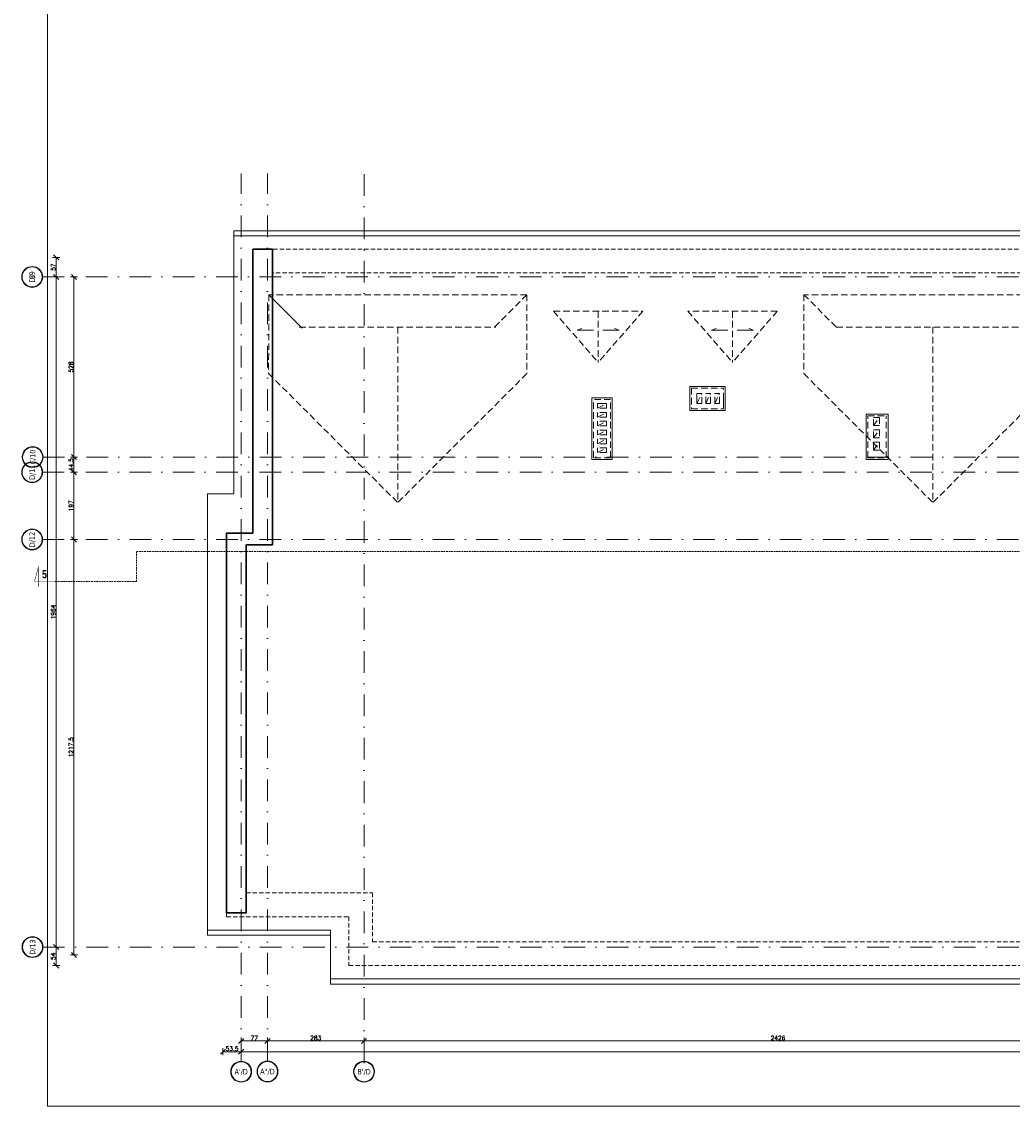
# Model space of a CAD drawing. Header units: millimetres. Extents: x 23192 to 177760, y -399809 to -79279.
# Tile 802 of 865: x 84623 to 87525, y -199931 to -196753. Entities that reach past the tile are written whole.
import ezdxf
from ezdxf.enums import TextEntityAlignment as Align

# ---------------------------------------------------------------- set-up
doc = ezdxf.new("R2010")
doc.units = ezdxf.units.MM
for name, pattern in [('CARKOVANA', [7.5, 5, -2.5]), ('DASHDOT', [25.4, 12.7, -6.35, 0, -6.35]), ('HIDDEN', [9.525, 6.35, -3.175])]:
    doc.linetypes.add(name, pattern=pattern)
doc.layers.get('0').update_dxf_attribs({"lineweight": 0})
for name, color, linetype, lineweight in [('!! 0_ Istn-sciany', 3, 'Continuous', 30), ('!! 0_ Istn-widok', 1, 'Continuous', 15), ('!! 0_ Opis', 8, 'Continuous', 13), ('!! 0_Istn-cienka', 4, 'Continuous', 9), ('!! 0_Osie', 1, 'DASHDOT', 13), ('!! wymiary osi', 250, 'Continuous', 9), ('0-osie-liniA', 14, 'DASHDOT', 5), ('0-osie-tx', 66, 'Continuous', 9)]:
    doc.layers.add(name, color=color, linetype=linetype, lineweight=lineweight)
doc.layers.add('!! 0_ramki', color=66, linetype='Continuous', lineweight=9, plot=False)
doc.layers.add('!! 1_Wyburzenia', color=252, linetype='CARKOVANA', lineweight=13, true_color=0x696969)
doc.styles.add('STYLE7', font='ARIALNB.TTF')
doc.styles.add('TAHOMA', font='tahoma.ttf')
doc.styles.add('TXT', font='simplex.shx')
doc.dimstyles.new('DIM50', dxfattribs={"dimscale": 5, "dimtxt": 2.5, "dimasz": 1.5, "dimexe": 0, "dimexo": 0, "dimgap": 0.5, "dimtad": 1, "dimdec": 4, "dimrnd": 0.5, "dimdsep": 46, "dimtxsty": 'TXT', "dimblk1": 'TICK1', "dimblk2": 'TICK1', "dimsah": 1, "dimcen": 0, "dimse1": 1, "dimse2": 1, "dimclrd": 1, "dimclre": 7, "dimclrt": 9, "dimadec": 0, "dimazin": 0, "dimtfac": 1, "dimtdec": 4, "dimtmove": 2, "dimatfit": 3, "dimldrblk": 'TICK1', "dimfxl": 1, "dimtolj": 1, "dimarcsym": 0})

# ---------------------------------------------------------------- blocks, each defined once
blk = doc.blocks.new('*U80')
h = blk.add_hatch(color=256)
edge = h.paths.add_edge_path()
edge.add_arc((0, 0), 30.6, 0, 360)
edge = h.paths.add_edge_path(flags=17)
edge.add_arc((0, 0), 29.4, 0, 360)
for radius in [30.6, 29.4]:
    blk.add_circle((0, 0), radius)
at = {"style": 'TAHOMA', "flags": 8}
blk.add_attdef('ANSICHTSNUMMER', text='', height=16, dxfattribs=at).set_placement((0, 0), align=Align.MIDDLE_CENTER)
blk = doc.blocks.new('TICK1')
at = {"color": 2}
blk.add_line((-1, -1), (1, 1), dxfattribs=at)
at = {"color": 0}
for p, q in [((0, 0), (-1, 0)), ((0, -1.4), (0, 1.4))]:
    blk.add_line(p, q, dxfattribs=at)
blk = doc.blocks.new('*D3746')
at = {"layer": '!! wymiary osi', "color": 1, "lineweight": -2, "transparency": 16777216}
blk.add_line((54565.2, -199832.8), (49213.7, -199832.8), dxfattribs=at)
at = {"layer": 'DEFPOINTS', "color": 0, "transparency": 16777216}
for p in [(49206.2, -199832.8), (49206.2, -199860.8), (54572.7, -199862.4)]:
    blk.add_point(p, dxfattribs=at)
at = {"layer": '!! wymiary osi', "color": 1, "lineweight": -2, "transparency": 16777216, "xscale": 7.5, "yscale": 7.5, "zscale": 7.5, "rotation": 180}
blk.add_blockref('TICK1', (49206.2, -199832.8), dxfattribs=at)
at = {"layer": '!! wymiary osi', "color": 1, "lineweight": -2, "transparency": 16777216, "xscale": 7.5, "yscale": 7.5, "zscale": 7.5}
blk.add_blockref('TICK1', (54572.7, -199832.8), dxfattribs=at)
at = {"layer": '!! wymiary osi', "color": 9, "transparency": 16777216, "insert": (51889.5, -199824), "char_height": 12.5, "attachment_point": 5, "style": 'TXT'}
blk.add_mtext('\\A1;5366.5', dxfattribs=at)
blk = doc.blocks.new('*D3747')
at = {"layer": '!! wymiary osi', "color": 1, "lineweight": -2, "transparency": 16777216}
blk.add_line((49213.7, -199801.4), (49275.7, -199801.4), dxfattribs=at)
at = {"layer": 'DEFPOINTS', "color": 0, "transparency": 16777216}
for p in [(49283.2, -199801.4), (49206.2, -199832.8), (49283.2, -199832.8)]:
    blk.add_point(p, dxfattribs=at)
at = {"layer": '!! wymiary osi', "color": 1, "lineweight": -2, "transparency": 16777216, "xscale": 7.5, "yscale": 7.5, "zscale": 7.5, "rotation": 180}
blk.add_blockref('TICK1', (49206.2, -199801.4), dxfattribs=at)
at = {"layer": '!! wymiary osi', "color": 1, "lineweight": -2, "transparency": 16777216, "xscale": 7.5, "yscale": 7.5, "zscale": 7.5}
blk.add_blockref('TICK1', (49283.2, -199801.4), dxfattribs=at)
at = {"layer": '!! wymiary osi', "color": 9, "transparency": 16777216, "insert": (49244.7, -199792.6), "char_height": 12.5, "attachment_point": 5, "style": 'TXT'}
blk.add_mtext('\\A1;77', dxfattribs=at)
blk = doc.blocks.new('*D3748')
at = {"layer": '!! wymiary osi', "color": 1, "lineweight": -2, "transparency": 16777216}
blk.add_line((49290.7, -199801.4), (49558.7, -199801.4), dxfattribs=at)
at = {"layer": 'DEFPOINTS', "color": 0, "transparency": 16777216}
for p in [(49566.2, -199801.4), (49566.2, -199801.4), (49283.2, -199832.8)]:
    blk.add_point(p, dxfattribs=at)
at = {"layer": '!! wymiary osi', "color": 1, "lineweight": -2, "transparency": 16777216, "xscale": 7.5, "yscale": 7.5, "zscale": 7.5, "rotation": 180}
blk.add_blockref('TICK1', (49283.2, -199801.4), dxfattribs=at)
at = {"layer": '!! wymiary osi', "color": 1, "lineweight": -2, "transparency": 16777216, "xscale": 7.5, "yscale": 7.5, "zscale": 7.5}
blk.add_blockref('TICK1', (49566.2, -199801.4), dxfattribs=at)
at = {"layer": '!! wymiary osi', "color": 9, "transparency": 16777216, "insert": (49424.7, -199792.6), "char_height": 12.5, "attachment_point": 5, "style": 'TXT'}
blk.add_mtext('\\A1;283', dxfattribs=at)
blk = doc.blocks.new('*D3749')
at = {"layer": '!! wymiary osi', "color": 1, "lineweight": -2, "transparency": 16777216}
blk.add_line((49573.7, -199801.4), (51984.7, -199801.4), dxfattribs=at)
at = {"layer": 'DEFPOINTS', "color": 0, "transparency": 16777216}
for p in [(49566.2, -199801.4), (51992.2, -199801.4), (51992.2, -199801.4)]:
    blk.add_point(p, dxfattribs=at)
at = {"layer": '!! wymiary osi', "color": 1, "lineweight": -2, "transparency": 16777216, "xscale": 7.5, "yscale": 7.5, "zscale": 7.5, "rotation": 180}
blk.add_blockref('TICK1', (49566.2, -199801.4), dxfattribs=at)
at = {"layer": '!! wymiary osi', "color": 1, "lineweight": -2, "transparency": 16777216, "xscale": 7.5, "yscale": 7.5, "zscale": 7.5}
blk.add_blockref('TICK1', (51992.2, -199801.4), dxfattribs=at)
at = {"layer": '!! wymiary osi', "color": 9, "transparency": 16777216, "insert": (50779.2, -199792.6), "char_height": 12.5, "attachment_point": 5, "style": 'TXT'}
blk.add_mtext('\\A1;2426', dxfattribs=at)
blk = doc.blocks.new('*D3750')
at = {"layer": '!! wymiary osi', "color": 1, "lineweight": -2, "transparency": 16777216}
blk.add_line((48716.3, -198324.1), (48716.3, -198142.1), dxfattribs=at)
at = {"layer": 'DEFPOINTS', "color": 0, "transparency": 16777216}
for p in [(48716.3, -198134.6), (48716.3, -198134.6), (48812, -198331.6)]:
    blk.add_point(p, dxfattribs=at)
at = {"layer": '!! wymiary osi', "color": 1, "lineweight": -2, "transparency": 16777216, "xscale": 7.5, "yscale": 7.5, "zscale": 7.5}
for p, rotation in [((48716.3, -198134.6), 90), ((48716.3, -198331.6), 270)]:
    blk.add_blockref('TICK1', p, dxfattribs=dict(at, rotation=rotation))
at = {"layer": '!! wymiary osi', "color": 9, "transparency": 16777216, "insert": (48707.5, -198233.1), "char_height": 12.5, "attachment_point": 5, "rotation": 90, "style": 'TXT'}
blk.add_mtext('\\A1;197', dxfattribs=at)
blk = doc.blocks.new('*D3751')
at = {"layer": '!! wymiary osi', "color": 1, "lineweight": -2, "transparency": 16777216}
blk.add_line((48716.3, -198127.1), (48716.3, -198097.6), dxfattribs=at)
at = {"layer": 'DEFPOINTS', "color": 0, "transparency": 16777216}
for p in [(48716.3, -198090.1), (48716.3, -198090.1), (48716.3, -198134.6)]:
    blk.add_point(p, dxfattribs=at)
at = {"layer": '!! wymiary osi', "color": 1, "lineweight": -2, "transparency": 16777216, "xscale": 7.5, "yscale": 7.5, "zscale": 7.5}
for p, rotation in [((48716.3, -198090.1), 90), ((48716.3, -198134.6), 270)]:
    blk.add_blockref('TICK1', p, dxfattribs=dict(at, rotation=rotation))
at = {"layer": '!! wymiary osi', "color": 9, "transparency": 16777216, "insert": (48707.5, -198112.3), "char_height": 12.5, "attachment_point": 5, "rotation": 90, "style": 'TXT'}
blk.add_mtext('\\A1;44.5', dxfattribs=at)
blk = doc.blocks.new('*D3752')
at = {"layer": '!! wymiary osi', "color": 1, "lineweight": -2, "transparency": 16777216}
blk.add_line((48716.3, -198082.6), (48716.3, -197569.6), dxfattribs=at)
at = {"layer": 'DEFPOINTS', "color": 0, "transparency": 16777216}
for p in [(48716.3, -197562.1), (48716.3, -197562.1), (48716.3, -198090.1)]:
    blk.add_point(p, dxfattribs=at)
at = {"layer": '!! wymiary osi', "color": 1, "lineweight": -2, "transparency": 16777216, "xscale": 7.5, "yscale": 7.5, "zscale": 7.5}
for p, rotation in [((48716.3, -197562.1), 90), ((48716.3, -198090.1), 270)]:
    blk.add_blockref('TICK1', p, dxfattribs=dict(at, rotation=rotation))
at = {"layer": '!! wymiary osi', "color": 9, "transparency": 16777216, "insert": (48707.5, -197826.1), "char_height": 12.5, "attachment_point": 5, "rotation": 90, "style": 'TXT'}
blk.add_mtext('\\A1;528', dxfattribs=at)
blk = doc.blocks.new('*D3764')
at = {"layer": '!! wymiary osi', "color": 1, "lineweight": -2, "transparency": 16777216}
blk.add_line((48664.2, -199518.6), (48664.2, -197569.6), dxfattribs=at)
at = {"layer": 'DEFPOINTS', "color": 0, "transparency": 16777216}
for p in [(48625.5, -197562.1), (48664.2, -197562.1), (48625.5, -199526.1)]:
    blk.add_point(p, dxfattribs=at)
at = {"layer": '!! wymiary osi', "color": 1, "lineweight": -2, "transparency": 16777216, "xscale": 7.5, "yscale": 7.5, "zscale": 7.5}
for p, rotation in [((48664.2, -197562.1), 90), ((48664.2, -199526.1), 270)]:
    blk.add_blockref('TICK1', p, dxfattribs=dict(at, rotation=rotation))
at = {"layer": '!! wymiary osi', "color": 9, "transparency": 16777216, "insert": (48655.5, -198544.1), "char_height": 12.5, "attachment_point": 5, "rotation": 90, "style": 'TXT'}
blk.add_mtext('\\A1;1964', dxfattribs=at)
blk = doc.blocks.new('*D3765')
at = {"layer": '!! wymiary osi', "color": 1, "lineweight": -2, "transparency": 16777216}
blk.add_line((48716.3, -199541.8), (48716.3, -198339.1), dxfattribs=at)
at = {"layer": 'DEFPOINTS', "color": 0, "transparency": 16777216}
for p in [(48716.3, -198331.6), (48812, -198331.6), (48812, -199549.3)]:
    blk.add_point(p, dxfattribs=at)
at = {"layer": '!! wymiary osi', "color": 1, "lineweight": -2, "transparency": 16777216, "xscale": 7.5, "yscale": 7.5, "zscale": 7.5}
for p, rotation in [((48716.3, -198331.6), 90), ((48716.3, -199549.3), 270)]:
    blk.add_blockref('TICK1', p, dxfattribs=dict(at, rotation=rotation))
at = {"layer": '!! wymiary osi', "color": 9, "transparency": 16777216, "insert": (48707.5, -198940.4), "char_height": 12.5, "attachment_point": 5, "rotation": 90, "style": 'TXT'}
blk.add_mtext('\\A1;1217.5', dxfattribs=at)
blk = doc.blocks.new('*D3773')
at = {"layer": '!! wymiary osi', "color": 1, "lineweight": -2, "transparency": 16777216}
blk.add_line((48664.2, -197554.6), (48664.2, -197512.5), dxfattribs=at)
at = {"layer": 'DEFPOINTS', "color": 0, "transparency": 16777216}
for p in [(48664.2, -197505), (49283.2, -197505), (49283.2, -197562.1)]:
    blk.add_point(p, dxfattribs=at)
at = {"layer": '!! wymiary osi', "color": 1, "lineweight": -2, "transparency": 16777216, "xscale": 7.5, "yscale": 7.5, "zscale": 7.5}
for p, rotation in [((48664.2, -197505), 90), ((48664.2, -197562.1), 270)]:
    blk.add_blockref('TICK1', p, dxfattribs=dict(at, rotation=rotation))
at = {"layer": '!! wymiary osi', "color": 9, "transparency": 16777216, "insert": (48655.5, -197533.6), "char_height": 12.5, "attachment_point": 5, "rotation": 90, "style": 'TXT'}
blk.add_mtext('\\A1;57', dxfattribs=at)
blk = doc.blocks.new('*D3774')
at = {"layer": '!! wymiary osi', "color": 1, "lineweight": -2, "transparency": 16777216}
blk.add_line((48664.2, -199533.6), (48664.2, -199572.5), dxfattribs=at)
at = {"layer": 'DEFPOINTS', "color": 0, "transparency": 16777216}
for p in [(49506.7, -199526.1), (48664.2, -199580), (49506.7, -199580)]:
    blk.add_point(p, dxfattribs=at)
at = {"layer": '!! wymiary osi', "color": 1, "lineweight": -2, "transparency": 16777216, "xscale": 7.5, "yscale": 7.5, "zscale": 7.5}
for p, rotation in [((48664.2, -199526.1), 90), ((48664.2, -199580), 270)]:
    blk.add_blockref('TICK1', p, dxfattribs=dict(at, rotation=rotation))
at = {"layer": '!! wymiary osi', "color": 9, "transparency": 16777216, "insert": (48655.5, -199553.1), "char_height": 12.5, "attachment_point": 5, "rotation": 90, "style": 'TXT'}
blk.add_mtext('\\A1;54', dxfattribs=at)
blk = doc.blocks.new('*D3775')
at = {"layer": '!! wymiary osi', "color": 1, "lineweight": -2, "transparency": 16777216}
blk.add_line((49198.7, -199832.8), (49160.2, -199832.8), dxfattribs=at)
at = {"layer": 'DEFPOINTS', "color": 0, "transparency": 16777216}
for p in [(49152.7, -199426), (49206.2, -199426), (49152.7, -199832.8)]:
    blk.add_point(p, dxfattribs=at)
at = {"layer": '!! wymiary osi', "color": 1, "lineweight": -2, "transparency": 16777216, "xscale": 7.5, "yscale": 7.5, "zscale": 7.5, "rotation": 180}
blk.add_blockref('TICK1', (49152.7, -199832.8), dxfattribs=at)
at = {"layer": '!! wymiary osi', "color": 1, "lineweight": -2, "transparency": 16777216, "xscale": 7.5, "yscale": 7.5, "zscale": 7.5}
blk.add_blockref('TICK1', (49206.2, -199832.8), dxfattribs=at)
at = {"layer": '!! wymiary osi', "color": 9, "transparency": 16777216, "insert": (49179.5, -199824), "char_height": 12.5, "attachment_point": 5, "style": 'TXT'}
blk.add_mtext('\\A1;53.5', dxfattribs=at)
blk = doc.blocks.new('*D3791')
at = {"layer": '!! wymiary osi', "color": 1, "lineweight": -2, "transparency": 16777216}
blk.add_line((89591.7, -198081.1), (89591.7, -194924.6), dxfattribs=at)
at = {"layer": 'DEFPOINTS', "color": 0, "transparency": 16777216}
for p in [(86164.3, -194917.1), (89591.7, -194917.1), (89598, -198088.6)]:
    blk.add_point(p, dxfattribs=at)
at = {"layer": '!! wymiary osi', "color": 1, "lineweight": -2, "transparency": 16777216, "xscale": 7.5, "yscale": 7.5, "zscale": 7.5}
for p, rotation in [((89591.7, -194917.1), 90), ((89591.7, -198088.6), 270)]:
    blk.add_blockref('TICK1', p, dxfattribs=dict(at, rotation=rotation))
at = {"layer": '!! wymiary osi', "color": 9, "transparency": 16777216, "insert": (89583, -196502.9), "char_height": 12.5, "attachment_point": 5, "rotation": 90, "style": 'TXT'}
blk.add_mtext('\\A1;3171.5', dxfattribs=at)
blk = doc.blocks.new('oznaczenie przekroi')
at = {"layer": '!! 0_ Opis', "color": 2, "const_width": 1.44}
blk.add_lwpolyline([(84721.1, -198393.4), (84660.2, -198393.4), (84671.5, -198351.3), (84671.5, -198408.6)], dxfattribs=at)
blk.add_lwpolyline([(84721.1, -198393.4), (84660.2, -198393.4), (84671.5, -198351.3), (84671.5, -198408.6)], dxfattribs=at)
at = {"layer": '!! 1_Wyburzenia'}
blk.add_lwpolyline([(84721.1, -198393.4), (84958.9, -198393.4), (84958.9, -198305.1), (90995.5, -198305.1)], dxfattribs=at)
at = {"layer": '!! 0_ Opis', "color": 9, "style": 'STYLE7', "text_generation_flag": 6, "width": 0.95}
blk.add_text('5', height=24, rotation=180, dxfattribs=at).set_placement((84682.1, -198384))
blk = doc.blocks.new('BLOK OSI')
at = {"layer": '0-osie-liniA', "ltscale": 5}
for points in [[(49206.21142, -199860.81919), (49206.21142, -197259.3316)], [(49283.21142, -199860.81919), (49283.21142, -197258.8316)], [(49566.21142, -199866.5098), (49566.21142, -197259.3316)], [(48624.30568, -197562.0883), (53810.60983, -197562.0883)], [(48625.50568, -198090.0883), (53810.60983, -198090.0883)], [(48624.30568, -198134.5883), (52188.53244, -198134.5883)], [(48624.30568, -198331.5883), (52453.67948, -198331.5883)], [(48625.50568, -199526.0883), (52491.52485, -199526.0883)]]:
    blk.add_lwpolyline(points, dxfattribs=at)
at = {"layer": '0-osie-tx'}
ref = blk.add_blockref('*U80', (48593.70568, -197562.0883), dxfattribs=dict(at, rotation=270))
ref.add_attrib('ANSICHTSNUMMER', '8', dxfattribs={"layer": '0', "height": 16, "rotation": 90, "style": 'TAHOMA', "flags": 8}).set_placement((48593.70568, -197562.0883), align=Align.MIDDLE_CENTER)
ref = blk.add_blockref('*U80', (48593.70568, -197562.0883), dxfattribs=dict(at, rotation=270))
ref.add_attrib('ANSICHTSNUMMER', 'D/9', dxfattribs={"layer": '0', "height": 16, "rotation": 90, "style": 'TAHOMA', "flags": 8}).set_placement((48593.70568, -197562.0883), align=Align.MIDDLE_CENTER)
ref = blk.add_blockref('*U80', (48595.21615, -198090.0883), dxfattribs=dict(at, rotation=270))
ref.add_attrib('ANSICHTSNUMMER', 'C/10', dxfattribs={"layer": '0', "height": 16, "rotation": 90, "style": 'TAHOMA', "flags": 8}).set_placement((48595.21615, -198090.0883), align=Align.MIDDLE_CENTER)
ref = blk.add_blockref('*U80', (48593.70568, -198134.5883), dxfattribs=dict(at, rotation=270))
ref.add_attrib('ANSICHTSNUMMER', 'D/11', dxfattribs={"layer": '0', "height": 16, "rotation": 90, "style": 'TAHOMA', "flags": 8}).set_placement((48593.70568, -198134.5883), align=Align.MIDDLE_CENTER)
ref = blk.add_blockref('*U80', (48593.70568, -198331.5883), dxfattribs=dict(at, rotation=270))
ref.add_attrib('ANSICHTSNUMMER', 'D/12', dxfattribs={"layer": '0', "height": 16, "rotation": 90, "style": 'TAHOMA', "flags": 8}).set_placement((48593.70568, -198331.5883), align=Align.MIDDLE_CENTER)
ref = blk.add_blockref('*U80', (48594.90568, -199526.0883), dxfattribs=dict(at, rotation=270))
ref.add_attrib('ANSICHTSNUMMER', 'D/13', dxfattribs={"layer": '0', "height": 16, "rotation": 90, "style": 'TAHOMA', "flags": 8}).set_placement((48594.90568, -199526.0883), align=Align.MIDDLE_CENTER)
ref = blk.add_blockref('*U80', (49206.21142, -199891.41919), dxfattribs=dict(at, rotation=180))
ref.add_attrib('ANSICHTSNUMMER', "A'/D", dxfattribs={"layer": '0', "height": 16, "style": 'TAHOMA', "flags": 8}).set_placement((49206.21142, -199891.41919), align=Align.MIDDLE_CENTER)
ref = blk.add_blockref('*U80', (49283.21142, -199890.91919), dxfattribs=dict(at, rotation=180))
ref.add_attrib('ANSICHTSNUMMER', 'A"/D', dxfattribs={"layer": '0', "height": 16, "style": 'TAHOMA', "flags": 8}).set_placement((49283.21142, -199890.91919), align=Align.MIDDLE_CENTER)
ref = blk.add_blockref('*U80', (49566.21142, -199891.41919), dxfattribs=dict(at, rotation=180))
ref.add_attrib('ANSICHTSNUMMER', "B'/D", dxfattribs={"layer": '0', "height": 16, "style": 'TAHOMA', "flags": 8}).set_placement((49566.21142, -199891.41919), align=Align.MIDDLE_CENTER)
at = {"layer": '!! wymiary osi'}
for base, p1, p2, picture, middle in [((48664.20401, -197505.04847), (49283.21142, -197562.0883), (49283.21142, -197505.04847), '*D3773', (48655.45401, -197533.56839)), ((48716.25261, -197562.0883), (48716.25261, -198090.0883), (48716.25261, -197562.0883), '*D3752', (48707.50261, -197826.0883)), ((48716.25261, -198090.0883), (48716.25261, -198134.5883), (48716.25261, -198090.0883), '*D3751', (48707.50261, -198112.3383)), ((48716.25261, -198134.5883), (48811.95701, -198331.5883), (48716.25261, -198134.5883), '*D3750', (48707.50261, -198233.0883)), ((48716.25261, -198331.5883), (48811.95701, -199549.26127), (48811.95701, -198331.5883), '*D3765', (48707.50261, -198940.42479)), ((48664.20401, -199580.04847), (49506.71142, -199526.0883), (49506.71142, -199580.04847), '*D3774', (48655.45401, -199553.06839))]:
    dim = blk.add_linear_dim(base=base, p1=p1, p2=p2, angle=90, dimstyle='DIM50', dxfattribs=at)
    dim.commit()
    dim.dimension.update_dxf_attribs({"geometry": picture, "text_midpoint": middle})
dim = blk.add_aligned_dim(p1=(48625.50568, -199526.0883), p2=(48625.50568, -197562.0883), distance=-38.69833, dimstyle='DIM50', dxfattribs=at)
dim.commit()
dim.dimension.update_dxf_attribs({"geometry": '*D3764', "text_midpoint": (48655.45401, -198544.0883)})
for base, p1, p2, picture, middle in [((49152.71142, -199832.75821), (49206.21142, -199426.04847), (49152.71142, -199426.04847), '*D3775', (49179.46142, -199824.00821)), ((49283.21142, -199801.35945), (49206.21142, -199832.75821), (49283.21142, -199832.75821), '*D3747', (49244.71142, -199792.60945)), ((49566.21142, -199801.35945), (49283.21142, -199832.75821), (49566.21142, -199801.35945), '*D3748', (49424.71142, -199792.60945)), ((51992.21142, -199801.35945), (49566.21142, -199801.35945), (51992.21142, -199801.35945), '*D3749', (50779.21142, -199792.60945)), ((49206.21142, -199832.75821), (54572.71142, -199862.35271), (49206.21142, -199860.81919), '*D3746', (51889.46142, -199824.00821))]:
    dim = blk.add_linear_dim(base=base, p1=p1, p2=p2, dimstyle='DIM50', dxfattribs=at)
    dim.commit()
    dim.dimension.update_dxf_attribs({"geometry": picture, "text_midpoint": middle})

msp = doc.modelspace()

# ---------------------------------------------------------------- linework, layer by layer
at = {"layer": '!! 0_ Istn-sciany'}
for points in [[(85300.25413, -197419.26521), (85300.25413, -198251.5883), (85223.25413, -198251.5883), (85223.25413, -199364.5883), (85280.25413, -199364.5883)], [(85280.25413, -198285.5883), (85357.25413, -198285.5883), (85357.25413, -197419.26521)], [(85357.25413, -197419.26521), (85300.25413, -197419.26521)], [(85280.25413, -198285.5883), (85280.25413, -199364.5883)]]:
    msp.add_lwpolyline(points, dxfattribs=at)
at = {"layer": '!! 0_ Istn-widok', "linetype": 'HIDDEN', "ltscale": 3}
for p, q in [((86103.0767, -197552.86712), (85346.49058, -197552.86712)), ((87671.28364, -197552.86712), (86914.69752, -197552.86712)), ((86180.98174, -197601.25104), (86311.98174, -197751.25104)), ((86311.98174, -197601.25104), (86311.98174, -197751.25104)), ((86442.98174, -197601.25104), (86311.98174, -197751.25104)), ((86574.79181, -197601.25104), (86705.79181, -197751.25104)), ((86705.79181, -197601.25104), (86705.79181, -197751.25104)), ((86836.79181, -197601.25104), (86705.79181, -197751.25104))]:
    msp.add_line(p, q, dxfattribs=at)
at = {"layer": '!! 0_ Istn-widok'}
for points in [[(87930.25413, -197365.26521), (85244.25413, -197365.26521), (85244.25413, -198136.49202), (85167.25413, -198136.49202), (85167.25413, -199429.91335), (85527.25413, -199429.91335), (85527.25413, -199572.91337), (88051.75413, -199572.91239)], [(87930.25413, -197380.26521), (85244.25413, -197380.26521)], [(85346.49058, -197552.86712), (85444.28364, -197650.66018)], [(85167.25413, -199414.91335), (85527.25413, -199414.91335)], [(85527.25413, -199429.91335), (85527.25413, -199414.91335)], [(85527.25413, -199557.91337), (88051.75413, -199557.91239)]]:
    msp.add_lwpolyline(points, dxfattribs=at)
at = {"layer": '!! 0_ Istn-widok', "linetype": 'HIDDEN', "ltscale": 3}
for points in [[(85346.49058, -197552.86712), (85346.28364, -197783.86712)], [(86103.0767, -197552.86712), (86008.0767, -197647.86712)], [(86103.0767, -197552.86712), (86103.0767, -197783.66018)], [(86914.69752, -197552.86712), (86914.49058, -197783.86712)], [(86914.69752, -197552.86712), (87009.69752, -197647.86712)], [(86180.98174, -197601.25104), (86442.98174, -197601.25104)], [(86836.79181, -197601.25104), (86574.79181, -197601.25104)], [(85435.78364, -197647.86712), (86011.78364, -197647.86712)], [(85724.78364, -197647.86712), (85724.78364, -198161.95325)], [(87009.69752, -197647.86712), (87576.28364, -197647.86712)], [(87292.99058, -197647.86712), (87292.99058, -198161.95325)], [(85346.28364, -197783.86712), (85724.5767, -198162.16018)], [(86102.86977, -197783.86712), (85724.5767, -198162.16018)], [(86914.49058, -197783.86712), (87292.78364, -198162.16018)], [(87671.0767, -197783.86712), (87292.78364, -198162.16018)], [(86585.25413, -197826.54847), (86679.25413, -197826.54847)], [(86585.25413, -197826.54847), (86585.25413, -197887.54847), (86679.25413, -197887.54847)], [(86679.25413, -197887.54847), (86679.25413, -197826.54847)], [(86298.25413, -198030.54847), (86298.25413, -197859.54847)], [(86348.25413, -197859.54847), (86298.25413, -197859.54847)], [(86310.25413, -197885.54847), (86310.25413, -197871.54847), (86336.25413, -197871.54847), (86336.25413, -197885.54847)], [(86336.25413, -197871.54847), (86310.25413, -197871.54847)], [(86310.25413, -197885.54847), (86336.25413, -197871.54847)], [(86348.25413, -198030.54847), (86348.25413, -197859.54847)], [(86615.25413, -197842.54847), (86601.25413, -197842.54847), (86601.25413, -197871.54847), (86615.25413, -197871.54847)], [(86601.25413, -197871.54847), (86601.25413, -197842.54847)], [(86601.25413, -197871.54847), (86615.25413, -197842.54847)], [(86615.25413, -197871.54847), (86615.25413, -197842.54847)], [(86641.25413, -197842.54847), (86627.25413, -197842.54847)], [(86627.25413, -197871.54847), (86627.25413, -197842.54847)], [(86627.25413, -197871.54847), (86641.25413, -197842.54847)], [(86627.25413, -197871.54847), (86641.25413, -197871.54847)], [(86641.25413, -197871.54847), (86641.25413, -197842.54847)], [(86667.25413, -197842.54847), (86653.25413, -197842.54847)], [(86653.25413, -197871.54847), (86653.25413, -197842.54847)], [(86653.25413, -197871.54847), (86667.25413, -197842.54847)], [(86653.25413, -197871.54847), (86667.25413, -197871.54847)], [(86667.25413, -197871.54847), (86667.25413, -197842.54847)], [(86679.25413, -197871.54847), (86679.25413, -197842.54847)], [(86336.25413, -197885.54847), (86310.25413, -197885.54847)], [(86310.25413, -197911.54847), (86310.25413, -197897.54847)], [(86336.25413, -197897.54847), (86310.25413, -197897.54847)], [(86310.25413, -197911.54847), (86336.25413, -197897.54847)], [(86336.25413, -197897.54847), (86336.25413, -197911.54847)], [(86336.25413, -197911.54847), (86310.25413, -197911.54847)], [(86310.25413, -197937.54847), (86310.25413, -197923.54847)], [(86336.25413, -197923.54847), (86310.25413, -197923.54847)], [(86310.25413, -197937.54847), (86336.25413, -197923.54847)], [(86336.25413, -197923.54847), (86336.25413, -197937.54847)], [(87102.25413, -198030.54847), (87102.25413, -197907.54847), (87156.25413, -197907.54847)], [(87118.25413, -197936.54847), (87118.25413, -197912.54847), (87136.25413, -197912.54847), (87136.25413, -197936.54847)], [(87118.25413, -197936.54847), (87136.25413, -197912.54847)], [(87156.25413, -198030.54847), (87156.25413, -197907.54847)], [(86336.25413, -197937.54847), (86310.25413, -197937.54847)], [(86310.25413, -197963.54847), (86310.25413, -197949.54847)], [(86336.25413, -197949.54847), (86310.25413, -197949.54847)], [(86310.25413, -197963.54847), (86336.25413, -197949.54847)], [(86336.25413, -197963.54847), (86310.25413, -197963.54847)], [(86336.25413, -197949.54847), (86336.25413, -197963.54847)], [(87136.25413, -197936.54847), (87118.25413, -197936.54847)], [(87118.25413, -197972.54847), (87118.25413, -197948.54847), (87136.25413, -197948.54847), (87136.25413, -197972.54847)], [(87118.25413, -197972.54847), (87136.25413, -197948.54847)], [(86310.25413, -197989.54847), (86310.25413, -197975.54847)], [(86336.25413, -197975.54847), (86310.25413, -197975.54847)], [(86310.25413, -197989.54847), (86336.25413, -197975.54847)], [(86336.25413, -197989.54847), (86310.25413, -197989.54847)], [(86336.25413, -197975.54847), (86336.25413, -197989.54847)], [(87136.25413, -197972.54847), (87118.25413, -197972.54847)], [(87136.25413, -197984.54847), (87136.25413, -198008.54847), (87118.25413, -198008.54847), (87118.25413, -197984.54847)], [(87136.25413, -197984.54847), (87118.25413, -197984.54847)], [(87118.25413, -198008.54847), (87136.25413, -197984.54847)], [(86348.25413, -198030.54847), (86298.25413, -198030.54847)], [(86336.25413, -198001.54847), (86336.25413, -198015.54847), (86310.25413, -198015.54847), (86310.25413, -198001.54847)], [(86336.25413, -198001.54847), (86310.25413, -198001.54847)], [(86310.25413, -198015.54847), (86336.25413, -198001.54847)], [(86336.25413, -198015.54847), (86310.25413, -198015.54847)], [(87102.25413, -198030.54847), (87156.25413, -198030.54847)]]:
    msp.add_lwpolyline(points, dxfattribs=at)
at = {"layer": '!! 0_ Istn-widok'}
for points in [[(86580.25413, -197821.54847), (86684.25413, -197821.54847), (86684.25413, -197892.54847), (86580.25413, -197892.54847)], [(86293.25413, -197854.54847), (86353.25413, -197854.54847), (86353.25413, -198035.54847), (86293.25413, -198035.54847)], [(87097.25413, -197902.54847), (87161.25413, -197902.54847), (87161.25413, -198035.54847), (87097.25413, -198035.54847)]]:
    msp.add_lwpolyline(points, close=True, dxfattribs=at)
at = {"layer": '!! 0_ Opis'}
for points in [[(86298.25088, -197656.89552), (86250.4786, -197656.89552), (86263.84492, -197651.45334)], [(86325.7126, -197656.89552), (86373.48488, -197656.89552), (86360.11856, -197651.45334)], [(86692.06095, -197656.89552), (86644.28868, -197656.89552), (86657.65499, -197651.45334)], [(86719.52267, -197656.89552), (86767.29495, -197656.89552), (86753.92863, -197651.45334)]]:
    msp.add_lwpolyline(points, dxfattribs=at)
at = {"layer": '!! 0_Istn-cienka', "linetype": 'HIDDEN', "ltscale": 2}
for points in [[(88020.25413, -197419.26521), (85357.25413, -197419.26521)], [(88009.25413, -197489.0883), (85357.25413, -197489.0883)], [(85280.25413, -199306.09026), (85651.07723, -199306.09026), (85651.07723, -199449.09023), (88069.75777, -199449.08929)], [(85223.25413, -199364.5883), (85223.25413, -199375.91335)], [(85223.25413, -199375.91335), (85581.25413, -199375.91335), (85581.25413, -199518.91335), (88051.75413, -199518.91239)]]:
    msp.add_lwpolyline(points, dxfattribs=at)
at = {"layer": '!! 0_ramki'}
msp.add_lwpolyline([(84698.61282, -193580.04115), (91276.86035, -193580.04115), (91276.86035, -199931.34763), (84698.61282, -199931.34763)], close=True, dxfattribs=at)

# ---------------------------------------------------------------- block references
at = {"layer": '!! 0_Osie'}
msp.add_blockref('BLOK OSI', (36059.54271, 61.46017), dxfattribs=at)
at = {"layer": '!! 1_Wyburzenia'}
msp.add_blockref('oznaczenie przekroi', (0, 0), dxfattribs=at)

# ---------------------------------------------------------------- dimensions: what is measured, and where the dimension line sits
at = {"layer": '!! wymiary osi'}
dim = msp.add_linear_dim(base=(89591.71552, -194917.0883), p1=(89598.00334, -198088.62813), p2=(86164.25413, -194917.0883), angle=90, dimstyle='DIM50', dxfattribs=at)
dim.commit()
dim.dimension.update_dxf_attribs({"geometry": '*D3791', "text_midpoint": (89582.96552, -196502.85822)})

doc.saveas('drawing.dxf')
